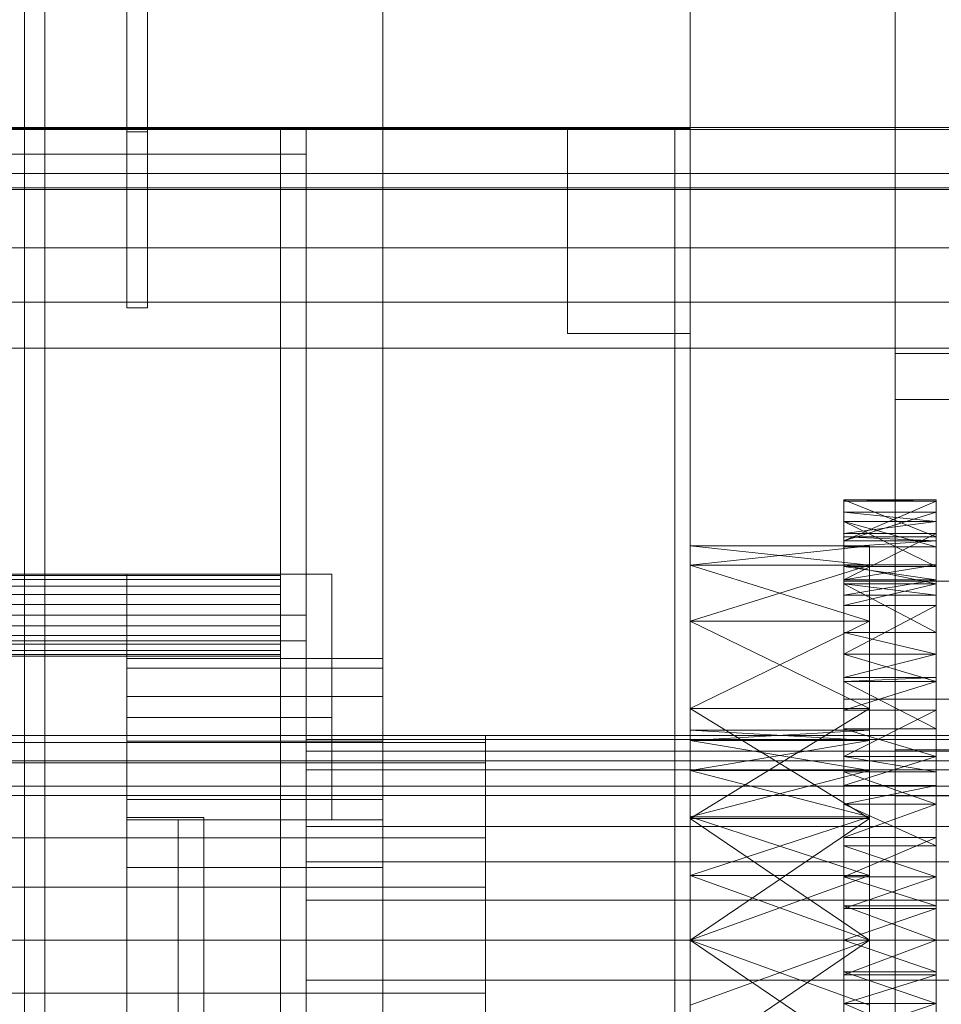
# Model space of a CAD drawing. Header units: millimetres. Extents: x -2233 to 61924, y -68080 to 6847.
# Tile 390 of 656: x 1269 to 1449, y -33246 to -33054. Entities that reach past the tile are written whole.
import ezdxf

# ---------------------------------------------------------------- set-up
doc = ezdxf.new("R2010")
doc.units = ezdxf.units.MM
for name, color, linetype, lineweight in [('frontal_C03', 7, 'Continuous', 0), ('frontal_C03-dry', 7, 'Continuous', 0), ('frontal_secador', 7, 'Continuous', 0)]:
    doc.layers.add(name, color=color, linetype=linetype, lineweight=lineweight)

msp = doc.modelspace()

# ---------------------------------------------------------------- linework, layer by layer
at = {"layer": 'frontal_C03'}
for p, q in [((1270, -32314.944), (1270, -34875.113)), ((1274, -34875.113), (1274, -32314.944)), ((1270, -32318.841), (1270, -34879.011)), ((1270, -35001.792), (1270, -32441.623)), ((1274, -32441.623), (1274, -35001.792)), ((1440, -33196.342), (1440, -32849.435)), ((1440, -32858.418), (1440, -33205.325)), ((-1500, -33074.787), (1500, -33074.787)), ((-1500, -33075.187), (1500, -33075.187)), ((1500, -33083.77), (-1500, -33083.77)), ((1500, -33086.595), (-1500, -33086.595)), ((1500, -33086.88), (-1500, -33086.88)), ((-1500, -33098.289), (1500, -33098.289)), ((1500, -33108.893), (-1500, -33108.893)), ((-1500, -33117.876), (1500, -33117.876)), ((1440, -33127.91), (1440, -33118.927)), ((1440, -33118.927), (1480, -33118.927)), ((1440, -33465.833), (1440, -33118.927)), ((1480, -33127.91), (1440, -33127.91)), ((1440, -33127.91), (1440, -33474.816)), ((1430, -33186.434), (1430, -33163.387)), ((1430, -33163.387), (1530, -33163.387)), ((1430, -33198.434), (1430, -33163.387)), ((1530, -33186.434), (1430, -33186.434)), ((1430, -33186.434), (1430, -33198.434)), ((1480, -33196.342), (1440, -33196.342)), ((1440, -33196.342), (1440, -33205.325)), ((1530, -33198.434), (-1530, -33198.434)), ((1430, -33198.434), (1530, -33198.434)), ((1530, -33203.434), (-1530, -33203.434)), ((1440, -33205.325), (1480, -33205.325))]:
    msp.add_line(p, q, dxfattribs=at)
at = {"layer": 'frontal_C03-dry'}
for p, q in [((1290, -33075.625), (1290, -32981.625)), ((1294, -32981.625), (1294, -33075.625)), ((1290, -33110), (1290, -33016)), ((1294, -33016), (1294, -33110)), ((1290, -33041.25), (1290, -33075.625)), ((1294, -33075.625), (1294, -33041.25)), ((1294, -33075.625), (1290, -33075.625)), ((1290, -33075.625), (1290, -33110)), ((1294, -33110), (1294, -33075.625)), ((1294, -33110), (1290, -33110))]:
    msp.add_line(p, q, dxfattribs=at)
at = {"layer": 'frontal_secador'}
for p, q in [((1340, -36000), (1340, -33000)), ((1400, -33075), (1400, -33000)), ((1400, -33250), (1400, -33000)), ((1400, -36000), (1400, -33000)), ((-1400, -33075), (1400, -33075)), ((1255, -33075), (1320, -33075)), ((1265, -33075), (1270, -33075)), ((1265, -33075), (1325, -33075)), ((1270, -35980), (1270, -33075)), ((1270, -33075), (1320, -33075)), ((1320, -33075), (1325, -33075)), ((1320, -35980), (1320, -33075)), ((1320, -33350), (1320, -33075)), ((1325, -33075), (1400, -33075)), ((1325, -36000), (1325, -33075)), ((1325, -34600), (1325, -33075)), ((1325, -35980), (1325, -33075)), ((1325, -33080), (1325, -33075)), ((1325, -33350), (1325, -33075)), ((1376, -33075), (1400, -33075)), ((1376, -33115), (1376, -33075)), ((1397, -33075), (1400, -33075)), ((1397, -35940), (1397, -33075)), ((1400, -36000), (1400, -33075)), ((1400, -34600), (1400, -33075)), ((1400, -35940), (1400, -33075)), ((1400, -33115), (1400, -33075)), ((1400, -34650), (1400, -33075)), ((1265, -33080), (1325, -33080)), ((1265, -33080), (1270, -33080)), ((1270, -33170), (1270, -33080)), ((1320, -33080), (1325, -33080)), ((1320, -33170), (1320, -33080)), ((1325, -33170), (1325, -33080)), ((1376, -33115), (1400, -33115)), ((1430, -33154.744), (1430, -33147.5)), ((1430, -33147.5), (1430, -33147.765)), ((1448, -33154.744), (1430, -33147.5)), ((1448, -33147.5), (1430, -33147.5)), ((1448, -33147.5), (1430, -33147.765)), ((1430, -33147.765), (1430, -33154.744)), ((1430, -33147.765), (1430, -33155.473)), ((1448, -33147.765), (1430, -33147.765)), ((1448, -33147.765), (1430, -33155.473)), ((1448, -33147.765), (1448, -33147.5)), ((1448, -33147.5), (1448, -33154.744)), ((1448, -33154.744), (1448, -33147.765)), ((1448, -33155.473), (1448, -33147.765)), ((1430, -33149.876), (1430, -33160.513)), ((1430, -33151.709), (1430, -33149.876)), ((1430, -33149.876), (1430, -33155.473)), ((1448, -33151.709), (1430, -33149.876)), ((1448, -33149.876), (1430, -33149.876)), ((1448, -33149.876), (1430, -33155.473)), ((1448, -33160.513), (1448, -33149.876)), ((1448, -33149.876), (1448, -33151.709)), ((1448, -33155.473), (1448, -33149.876)), ((1430, -33160.513), (1430, -33151.709)), ((1430, -33156.683), (1430, -33151.709)), ((1430, -33151.709), (1430, -33154.046)), ((1448, -33160.513), (1430, -33151.709)), ((1448, -33151.709), (1430, -33151.709)), ((1448, -33156.683), (1430, -33151.709)), ((1448, -33151.709), (1430, -33154.046)), ((1448, -33151.709), (1448, -33160.513)), ((1448, -33154.046), (1448, -33151.709)), ((1448, -33151.709), (1448, -33156.683)), ((1430, -33154.046), (1430, -33156.683)), ((1430, -33154.046), (1430, -33163.111)), ((1448, -33154.046), (1430, -33154.046)), ((1448, -33154.046), (1430, -33163.111)), ((1448, -33156.683), (1448, -33154.046)), ((1448, -33163.111), (1448, -33154.046)), ((1430, -33155.473), (1430, -33154.744)), ((1448, -33155.473), (1430, -33154.744)), ((1448, -33154.744), (1430, -33154.744)), ((1430, -33155.473), (1430, -33160.513)), ((1430, -33155.473), (1430, -33163.111)), ((1430, -33155.473), (1430, -33156.683)), ((1430, -33177.639), (1430, -33155.473)), ((1448, -33155.473), (1430, -33155.473)), ((1448, -33155.473), (1430, -33156.683)), ((1448, -33154.744), (1448, -33155.473)), ((1448, -33160.513), (1448, -33155.473)), ((1448, -33163.111), (1448, -33155.473)), ((1448, -33156.683), (1448, -33155.473)), ((1448, -33155.473), (1448, -33177.639)), ((1400, -33160.269), (1400, -33156.5)), ((1435, -33160.269), (1400, -33156.5)), ((1435, -33156.5), (1400, -33156.5)), ((1435, -33156.5), (1400, -33160.269)), ((1430, -33163.111), (1430, -33156.683)), ((1448, -33156.683), (1430, -33156.683)), ((1435, -33160.269), (1435, -33156.5)), ((1448, -33156.683), (1448, -33163.111)), ((1400, -33160.269), (1400, -33188.24)), ((1400, -33171.206), (1400, -33160.269)), ((1400, -33233.5), (1400, -33160.269)), ((1400, -33200.33), (1400, -33160.269)), ((1400, -33194.507), (1400, -33160.269)), ((1400, -33192.5), (1400, -33160.269)), ((1435, -33171.206), (1400, -33160.269)), ((1435, -33160.269), (1400, -33160.269)), ((1435, -33160.269), (1400, -33171.206)), ((1430, -33160.173), (1430, -33173.428)), ((1430, -33163.925), (1430, -33160.173)), ((1430, -33160.173), (1430, -33163.111)), ((1448, -33163.925), (1430, -33160.173)), ((1448, -33160.173), (1430, -33160.173)), ((1448, -33160.173), (1430, -33163.111)), ((1430, -33163.111), (1430, -33160.513)), ((1448, -33163.111), (1430, -33160.513)), ((1448, -33160.513), (1430, -33160.513)), ((1435, -33188.24), (1435, -33160.269)), ((1435, -33160.269), (1435, -33171.206)), ((1435, -33160.269), (1435, -33233.5)), ((1435, -33160.269), (1435, -33200.33)), ((1435, -33160.269), (1435, -33194.507)), ((1435, -33160.269), (1435, -33192.5)), ((1448, -33173.428), (1448, -33160.173)), ((1448, -33160.173), (1448, -33163.925)), ((1448, -33163.111), (1448, -33160.173)), ((1448, -33160.513), (1448, -33163.111)), ((1320, -33162), (-1320, -33162)), ((1320, -33162.273), (-1320, -33162.273)), ((1320, -33163.072), (-1320, -33163.072)), ((1290, -33162), (1330, -33162)), ((1290, -33190), (1290, -33162)), ((1320, -33162.273), (1320, -33162)), ((1320, -33163.072), (1320, -33162.273)), ((1320, -33164.343), (1320, -33163.072)), ((1330, -33190), (1330, -33162)), ((1430, -33163.111), (1430, -33173.428)), ((1430, -33163.111), (1430, -33177.639)), ((1430, -33163.111), (1430, -33166.141)), ((1430, -33163.111), (1430, -33197.635)), ((1430, -33163.111), (1430, -33245.858)), ((1448, -33163.111), (1430, -33163.111)), ((1448, -33163.111), (1430, -33166.141)), ((1448, -33173.428), (1448, -33163.111)), ((1448, -33177.639), (1448, -33163.111)), ((1448, -33166.141), (1448, -33163.111)), ((1448, -33197.635), (1448, -33163.111)), ((1448, -33245.858), (1448, -33163.111)), ((1320, -33164.343), (-1320, -33164.343)), ((1320, -33166), (1320, -33164.343)), ((1430, -33173.428), (1430, -33163.925)), ((1430, -33166.141), (1430, -33163.925)), ((1430, -33163.925), (1430, -33168.105)), ((1448, -33173.428), (1430, -33163.925)), ((1448, -33163.925), (1430, -33163.925)), ((1448, -33166.141), (1430, -33163.925)), ((1448, -33163.925), (1430, -33168.105)), ((1448, -33163.925), (1448, -33173.428)), ((1448, -33168.105), (1448, -33163.925)), ((1448, -33163.925), (1448, -33166.141)), ((1320, -33166), (-1320, -33166)), ((1320, -33167.929), (1320, -33166)), ((1430, -33168.105), (1430, -33166.141)), ((1430, -33177.639), (1430, -33166.141)), ((1448, -33166.141), (1430, -33166.141)), ((1448, -33166.141), (1448, -33168.105)), ((1448, -33166.141), (1448, -33177.639)), ((1320, -33167.929), (-1320, -33167.929)), ((1320, -33170), (1320, -33167.929)), ((1430, -33168.105), (1430, -33177.639)), ((1448, -33168.105), (1430, -33168.105)), ((1448, -33168.105), (1430, -33177.639)), ((1448, -33177.639), (1448, -33168.105)), ((-1320, -33170), (1320, -33170)), ((1265, -33170), (1325, -33170)), ((1265, -33170), (1270, -33170)), ((1320, -33170), (1325, -33170)), ((1320, -33172.071), (1320, -33170)), ((1325, -33175), (1325, -33170)), ((1400, -33188.24), (1400, -33171.206)), ((1435, -33188.24), (1400, -33171.206)), ((1435, -33171.206), (1400, -33171.206)), ((1435, -33171.206), (1400, -33188.24)), ((1435, -33171.206), (1435, -33188.24)), ((1320, -33172.071), (-1320, -33172.071)), ((1320, -33172.071), (1320, -33174)), ((1430, -33177.639), (1430, -33173.428)), ((1448, -33177.639), (1430, -33173.428)), ((1448, -33173.428), (1430, -33173.428)), ((1448, -33173.428), (1448, -33177.639)), ((1320, -33174), (-1320, -33174)), ((1265, -33175), (1325, -33175)), ((1320, -33174), (1320, -33175.657)), ((1320, -33175.657), (-1320, -33175.657)), ((1320, -33176.928), (-1320, -33176.928)), ((1320, -33175.657), (1320, -33176.928)), ((1320, -33176.928), (1320, -33177.727)), ((1320, -33177.727), (-1320, -33177.727)), ((1320, -33178), (-1320, -33178)), ((1290, -33180.374), (1290, -33178.5)), ((1340, -33178.5), (1290, -33178.5)), ((1320, -33177.727), (1320, -33178)), ((1340, -33180.374), (1340, -33178.5)), ((1430, -33177.639), (1430, -33192.223)), ((1430, -33177.639), (1430, -33197.635)), ((1430, -33177.639), (1430, -33182.194)), ((1430, -33221.142), (1430, -33177.639)), ((1430, -33269.365), (1430, -33177.639)), ((1430, -33177.639), (1430, -33245.858)), ((1430, -33311.527), (1430, -33177.639)), ((1448, -33177.647), (1430, -33177.639)), ((1448, -33177.639), (1430, -33177.639)), ((1448, -33177.639), (1430, -33182.194)), ((1430, -33177.647), (1430, -33192.223)), ((1430, -33182.95), (1430, -33177.647)), ((1448, -33182.95), (1430, -33177.647)), ((1448, -33177.647), (1430, -33177.647)), ((1448, -33192.223), (1448, -33177.639)), ((1448, -33197.635), (1448, -33177.639)), ((1448, -33182.194), (1448, -33177.639)), ((1448, -33177.639), (1448, -33221.142)), ((1448, -33177.639), (1448, -33269.365)), ((1448, -33245.858), (1448, -33177.639)), ((1448, -33177.639), (1448, -33311.527)), ((1448, -33192.223), (1448, -33177.647)), ((1448, -33177.647), (1448, -33182.95)), ((1290, -33185.869), (1290, -33180.374)), ((1340, -33180.374), (1290, -33180.374)), ((1340, -33185.869), (1340, -33180.374)), ((1430, -33188.565), (1430, -33182.194)), ((1430, -33182.194), (1430, -33182.95)), ((1430, -33197.635), (1430, -33182.194)), ((1448, -33182.194), (1430, -33182.194)), ((1448, -33182.194), (1430, -33182.95)), ((1430, -33192.223), (1430, -33182.95)), ((1430, -33182.95), (1430, -33188.565)), ((1448, -33192.223), (1430, -33182.95)), ((1448, -33182.95), (1430, -33182.95)), ((1448, -33182.95), (1430, -33188.565)), ((1448, -33182.194), (1448, -33188.565)), ((1448, -33182.95), (1448, -33182.194)), ((1448, -33182.194), (1448, -33197.635)), ((1448, -33182.95), (1448, -33192.223)), ((1448, -33188.565), (1448, -33182.95)), ((1290, -33194.609), (1290, -33185.869)), ((1340, -33185.869), (1290, -33185.869)), ((1340, -33194.609), (1340, -33185.869)), ((1400, -33188.24), (1400, -33233.5)), ((1400, -33209.706), (1400, -33188.24)), ((1400, -33188.24), (1400, -33278.76)), ((1400, -33192.5), (1400, -33188.24)), ((1400, -33194.507), (1400, -33188.24)), ((1400, -33200.33), (1400, -33188.24)), ((1400, -33209.401), (1400, -33188.24)), ((1400, -33220.83), (1400, -33188.24)), ((1435, -33209.706), (1400, -33188.24)), ((1435, -33188.24), (1400, -33188.24)), ((1435, -33188.24), (1400, -33209.706)), ((1430, -33188.565), (1430, -33197.635)), ((1448, -33188.565), (1430, -33188.565)), ((1448, -33188.565), (1430, -33197.635)), ((1435, -33233.5), (1435, -33188.24)), ((1435, -33188.24), (1435, -33209.706)), ((1435, -33278.76), (1435, -33188.24)), ((1435, -33188.24), (1435, -33192.5)), ((1435, -33188.24), (1435, -33194.507)), ((1435, -33188.24), (1435, -33200.33)), ((1435, -33188.24), (1435, -33209.401)), ((1435, -33188.24), (1435, -33220.83)), ((1448, -33197.635), (1448, -33188.565)), ((1290, -33190), (1330, -33190)), ((1290, -33210), (1290, -33190)), ((1330, -33210), (1330, -33190)), ((1400, -33194.507), (1400, -33192.5)), ((1435, -33194.507), (1400, -33192.5)), ((1435, -33192.5), (1400, -33192.5)), ((1435, -33192.5), (1400, -33194.507)), ((1430, -33197.635), (1430, -33192.223)), ((1448, -33197.635), (1430, -33192.223)), ((1448, -33192.223), (1430, -33192.223)), ((1435, -33192.5), (1435, -33194.507)), ((1448, -33192.223), (1448, -33197.635)), ((1360, -33193.5), (-1360, -33193.5)), ((1290, -33206), (1290, -33194.609)), ((1340, -33194.609), (1290, -33194.609)), ((1325, -33194.269), (1325, -33193.5)), ((1480, -33193.5), (1325, -33193.5)), ((1430, -33193.5), (1325, -33193.5)), ((1325, -33196.545), (1325, -33194.269)), ((1480, -33194.269), (1325, -33194.269)), ((1430, -33194.269), (1325, -33194.269)), ((1340, -33206), (1340, -33194.609)), ((1360, -33194.863), (1360, -33193.5)), ((1400, -33200.33), (1400, -33194.507)), ((1435, -33200.33), (1400, -33194.507)), ((1435, -33194.507), (1400, -33194.507)), ((1435, -33194.507), (1400, -33200.33)), ((1430, -33194.269), (1430, -33193.5)), ((1430, -33196.545), (1430, -33194.269)), ((1435, -33194.507), (1435, -33200.33)), ((1360, -33194.863), (-1360, -33194.863)), ((1325, -33200.241), (1325, -33196.545)), ((1480, -33196.545), (1325, -33196.545)), ((1430, -33196.545), (1325, -33196.545)), ((1360, -33198.859), (1360, -33194.863)), ((1430, -33200.241), (1430, -33196.545)), ((1430, -33197.635), (1430, -33215.058)), ((1430, -33200.589), (1430, -33197.635)), ((1430, -33197.635), (1430, -33221.142)), ((1430, -33197.635), (1430, -33203.268)), ((1430, -33197.635), (1430, -33245.858)), ((1448, -33200.589), (1430, -33197.635)), ((1448, -33197.635), (1430, -33197.635)), ((1448, -33197.635), (1430, -33203.268)), ((1448, -33215.058), (1448, -33197.635)), ((1448, -33197.635), (1448, -33200.589)), ((1448, -33221.142), (1448, -33197.635)), ((1448, -33203.268), (1448, -33197.635)), ((1448, -33245.858), (1448, -33197.635)), ((1360, -33198.859), (-1360, -33198.859)), ((1325, -33205.216), (1325, -33200.241)), ((1480, -33200.241), (1325, -33200.241)), ((1430, -33200.241), (1325, -33200.241)), ((1360, -33205.216), (1360, -33198.859)), ((1400, -33200.33), (1400, -33233.5)), ((1400, -33209.401), (1400, -33200.33)), ((1435, -33209.401), (1400, -33200.33)), ((1435, -33200.33), (1400, -33200.33)), ((1435, -33200.33), (1400, -33209.401)), ((1430, -33205.216), (1430, -33200.241)), ((1435, -33233.5), (1435, -33200.33)), ((1435, -33200.33), (1435, -33209.401)), ((1430, -33200.589), (1430, -33215.058)), ((1430, -33206.925), (1430, -33200.589)), ((1448, -33206.925), (1430, -33200.589)), ((1448, -33200.589), (1430, -33200.589)), ((1448, -33215.058), (1448, -33200.589)), ((1448, -33200.589), (1448, -33206.925)), ((1430, -33213.424), (1430, -33203.268)), ((1430, -33203.268), (1430, -33206.925)), ((1430, -33221.142), (1430, -33203.268)), ((1448, -33203.268), (1430, -33203.268)), ((1448, -33203.268), (1430, -33206.925)), ((1448, -33203.268), (1448, -33213.424)), ((1448, -33206.925), (1448, -33203.268)), ((1448, -33203.268), (1448, -33221.142)), ((1360, -33205.216), (-1360, -33205.216)), ((1290, -33219.265), (1290, -33206)), ((1340, -33206), (1290, -33206)), ((1325, -33211.277), (1325, -33205.216)), ((1480, -33205.216), (1325, -33205.216)), ((1430, -33205.216), (1325, -33205.216)), ((1340, -33219.265), (1340, -33206)), ((1360, -33213.5), (1360, -33205.216)), ((1430, -33211.277), (1430, -33205.216)), ((1430, -33215.058), (1430, -33206.925)), ((1430, -33206.925), (1430, -33213.424)), ((1448, -33215.058), (1430, -33206.925)), ((1448, -33206.925), (1430, -33206.925)), ((1448, -33206.925), (1430, -33213.424)), ((1448, -33206.925), (1448, -33215.058)), ((1448, -33213.424), (1448, -33206.925)), ((1290, -33209.5), (1305, -33209.5)), ((1290, -33295.5), (1290, -33209.5)), ((1290, -33210), (1330, -33210)), ((1300, -33210), (1340, -33210)), ((1300, -33250), (1300, -33210)), ((1305, -33295.5), (1305, -33209.5)), ((1340, -33250), (1340, -33210)), ((1400, -33209.401), (1400, -33233.5)), ((1400, -33220.83), (1400, -33209.401)), ((1435, -33220.83), (1400, -33209.401)), ((1435, -33209.401), (1400, -33209.401)), ((1435, -33209.401), (1400, -33220.83)), ((1400, -33233.5), (1400, -33209.706)), ((1435, -33233.5), (1400, -33209.706)), ((1435, -33209.706), (1400, -33209.706)), ((1435, -33209.706), (1400, -33233.5)), ((1435, -33233.5), (1435, -33209.401)), ((1435, -33209.401), (1435, -33220.83)), ((1435, -33209.706), (1435, -33233.5)), ((1325, -33218.193), (1325, -33211.277)), ((1480, -33211.277), (1325, -33211.277)), ((1430, -33211.277), (1325, -33211.277)), ((1430, -33218.193), (1430, -33211.277)), ((1360, -33213.5), (-1360, -33213.5)), ((1360, -33223.147), (1360, -33213.5)), ((1430, -33213.424), (1430, -33221.142)), ((1448, -33213.424), (1430, -33213.424)), ((1448, -33213.424), (1430, -33221.142)), ((1448, -33221.142), (1448, -33213.424)), ((1430, -33221.142), (1430, -33215.058)), ((1448, -33221.142), (1430, -33215.058)), ((1448, -33215.058), (1430, -33215.058)), ((1448, -33215.058), (1448, -33221.142)), ((1290, -33233.5), (1290, -33219.265)), ((1340, -33219.265), (1290, -33219.265)), ((1325, -33225.696), (1325, -33218.193)), ((1480, -33218.193), (1325, -33218.193)), ((1430, -33218.193), (1325, -33218.193)), ((1340, -33233.5), (1340, -33219.265)), ((1430, -33225.696), (1430, -33218.193)), ((1400, -33220.83), (1400, -33233.5)), ((1400, -33220.83), (1400, -33278.76)), ((1435, -33233.5), (1400, -33220.83)), ((1435, -33220.83), (1400, -33220.83)), ((1435, -33220.83), (1400, -33233.5)), ((1430, -33221.142), (1430, -33239.698)), ((1430, -33226.752), (1430, -33221.142)), ((1430, -33221.142), (1430, -33245.858)), ((1430, -33221.142), (1430, -33227.302)), ((1430, -33269.365), (1430, -33221.142)), ((1448, -33226.752), (1430, -33221.142)), ((1448, -33221.142), (1430, -33221.142)), ((1448, -33221.142), (1430, -33227.302)), ((1435, -33233.5), (1435, -33220.83)), ((1435, -33278.76), (1435, -33220.83)), ((1448, -33239.698), (1448, -33221.142)), ((1448, -33221.142), (1448, -33226.752)), ((1448, -33245.858), (1448, -33221.142)), ((1448, -33227.302), (1448, -33221.142)), ((1448, -33221.142), (1448, -33269.365)), ((1360, -33223.147), (-1360, -33223.147)), ((1360, -33233.5), (1360, -33223.147)), ((1325, -33233.5), (1325, -33225.696)), ((1480, -33225.696), (1325, -33225.696)), ((1430, -33225.696), (1325, -33225.696)), ((1430, -33233.5), (1430, -33225.696)), ((1430, -33226.752), (1430, -33239.698)), ((1430, -33233.5), (1430, -33226.752)), ((1448, -33233.5), (1430, -33226.752)), ((1448, -33226.752), (1430, -33226.752)), ((1430, -33240.248), (1430, -33227.302)), ((1430, -33227.302), (1430, -33233.5)), ((1430, -33245.858), (1430, -33227.302)), ((1448, -33227.302), (1430, -33227.302)), ((1448, -33227.302), (1430, -33233.5)), ((1448, -33239.698), (1448, -33226.752)), ((1448, -33226.752), (1448, -33233.5)), ((1448, -33227.302), (1448, -33240.248)), ((1448, -33233.5), (1448, -33227.302)), ((1448, -33227.302), (1448, -33245.858)), ((-1360, -33233.5), (1360, -33233.5)), ((1290, -33233.5), (1290, -33247.735)), ((1290, -33233.5), (1340, -33233.5)), ((1325, -33233.5), (1325, -33241.304)), ((1325, -33233.5), (1480, -33233.5)), ((1325, -33233.5), (1430, -33233.5)), ((1340, -33247.735), (1340, -33233.5)), ((1360, -33243.853), (1360, -33233.5)), ((1400, -33233.5), (1400, -33246.17)), ((1400, -33278.76), (1400, -33233.5)), ((1400, -33233.5), (1400, -33257.294)), ((1400, -33233.5), (1400, -33257.599)), ((1400, -33306.731), (1400, -33233.5)), ((1400, -33233.5), (1400, -33266.67)), ((1400, -33233.5), (1435, -33233.5)), ((1435, -33233.5), (1400, -33257.294)), ((1435, -33257.294), (1400, -33233.5)), ((1435, -33233.5), (1400, -33246.17)), ((1435, -33246.17), (1400, -33233.5)), ((1430, -33241.304), (1430, -33233.5)), ((1430, -33239.698), (1430, -33233.5)), ((1430, -33233.5), (1430, -33240.248)), ((1430, -33233.5), (1448, -33233.5)), ((1448, -33233.5), (1430, -33240.248)), ((1448, -33239.698), (1430, -33233.5)), ((1435, -33246.17), (1435, -33233.5)), ((1435, -33233.5), (1435, -33278.76)), ((1435, -33257.294), (1435, -33233.5)), ((1435, -33257.599), (1435, -33233.5)), ((1435, -33233.5), (1435, -33306.731)), ((1435, -33266.67), (1435, -33233.5)), ((1448, -33233.5), (1448, -33239.698)), ((1448, -33240.248), (1448, -33233.5)), ((1430, -33245.858), (1430, -33239.698)), ((1448, -33245.858), (1430, -33239.698)), ((1448, -33239.698), (1430, -33239.698)), ((1430, -33240.248), (1430, -33245.858)), ((1448, -33240.248), (1430, -33240.248)), ((1448, -33240.248), (1430, -33245.858)), ((1448, -33239.698), (1448, -33245.858)), ((1448, -33245.858), (1448, -33240.248)), ((1325, -33241.304), (1325, -33248.807)), ((1480, -33241.304), (1325, -33241.304)), ((1430, -33241.304), (1325, -33241.304)), ((1430, -33241.304), (1430, -33248.807)), ((1360, -33243.853), (-1360, -33243.853)), ((1360, -33243.853), (1360, -33253.5)), ((1430, -33245.858), (1430, -33263.732)), ((1430, -33253.576), (1430, -33245.858)), ((1430, -33269.365), (1430, -33245.858)), ((1430, -33245.858), (1430, -33251.942)), ((1430, -33245.858), (1430, -33289.361)), ((1430, -33245.858), (1430, -33311.527)), ((1448, -33245.858), (1430, -33245.858)), ((1448, -33245.858), (1430, -33251.942)), ((1448, -33253.576), (1430, -33245.858)), ((1448, -33263.732), (1448, -33245.858)), ((1448, -33245.858), (1448, -33253.576)), ((1448, -33245.858), (1448, -33269.365)), ((1448, -33251.942), (1448, -33245.858)), ((1448, -33289.361), (1448, -33245.858)), ((1448, -33311.527), (1448, -33245.858))]:
    msp.add_line(p, q, dxfattribs=at)

doc.saveas('drawing.dxf')
